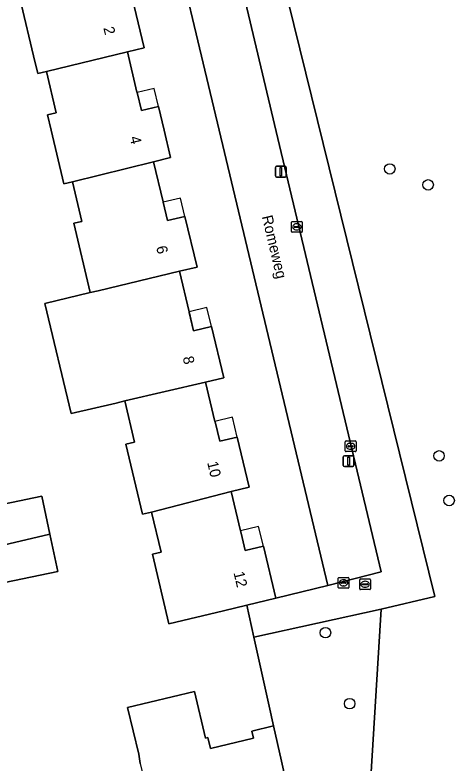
# Model space of a CAD drawing. Extents: x 162082 to 163401, y 388089 to 388636.
# Drawn here: x 163085.9 to 163126.9, y 388191.1 to 388260.7 of the extents above; entities that cross this region are included whole.
import ezdxf

# ---------------------------------------------------------------- set-up
doc = ezdxf.new("R2010")
doc.units = 0
for name, color, linetype in [('IMGEO_Boom', 7, 'Continuous'), ('IMGEO_Brandkraan', 7, 'Continuous'), ('IMGEO_Erf', 7, 'Continuous'), ('IMGEO_Groenvoorziening', 7, 'Continuous'), ('IMGEO_Kolk', 7, 'Continuous'), ('IMGEO_Lichtmast', 7, 'Continuous'), ('IMGEO_Openbare_ruimte_label', 7, 'Continuous'), ('IMGEO_Pand', 7, 'Continuous'), ('IMGEO_Pand_nummerreeks', 7, 'Continuous'), ('IMGEO_Pand_overbouw', 7, 'Continuous'), ('IMGEO_Rioolput', 7, 'Continuous'), ('IMGEO_Voetpad_open', 7, 'Continuous')]:
    doc.layers.add(name, color=color, linetype=linetype)

msp = doc.modelspace()

# ---------------------------------------------------------------- linework, layer by layer
at = {"layer": 'IMGEO_Boom'}
for centre in [(163120.816, 388246.389), (163124.382, 388244.905), (163125.404, 388219.69), (163126.337, 388215.536), (163114.83, 388203.236), (163117.084, 388196.634)]:
    msp.add_circle(centre, 0.489, dxfattribs=at)
at = {"layer": 'IMGEO_Brandkraan'}
for p, q in [((163116.016, 388207.452), (163116.016, 388208.304)), ((163116.091, 388208.378), (163116.943, 388208.378)), ((163116.504, 388208.158), (163116.529, 388208.158)), ((163117.017, 388208.304), (163117.017, 388207.452)), ((163116.943, 388207.378), (163116.091, 388207.378)), ((163116.275, 388207.872), (163116.275, 388207.884)), ((163116.713, 388207.835), (163116.315, 388207.835)), ((163116.318, 388207.921), (163116.716, 388207.921)), ((163116.527, 388207.598), (163116.502, 388207.598)), ((163116.759, 388207.884), (163116.759, 388207.872))]:
    msp.add_line(p, q, dxfattribs=at)
for points in [[(163116.016, 388207.452), (163116.016, 388208.304)], [(163116.091, 388208.378), (163116.943, 388208.378)], [(163117.017, 388208.304), (163117.017, 388207.452)], [(163116.943, 388207.378), (163116.091, 388207.378)]]:
    msp.add_lwpolyline(points, dxfattribs=at)
for centre, radius, start, end in [((163116.093, 388208.302), 0.0765, 91.55205, 178.44795), ((163116.093, 388208.302), 0.0765, 91.55205, 178.44795), ((163116.941, 388208.302), 0.0765, 1.55205, 88.44795), ((163116.941, 388208.302), 0.0765, 1.55205, 88.44795), ((163116.093, 388207.454), 0.0765, 181.55205, 268.44795), ((163116.093, 388207.454), 0.0765, 181.55205, 268.44795), ((163116.315, 388207.881), 0.0403, 85.87752, 175.75265), ((163116.312, 388207.871), 0.0366, 178.93798, 274.71019), ((163116.716, 388207.878), 0.043, 264.86636, 352.45326), ((163116.72, 388207.883), 0.0386, 1.73085, 96.63898), ((163116.941, 388207.454), 0.0765, 271.55205, 358.44795), ((163116.941, 388207.454), 0.0765, 271.55205, 358.44795)]:
    msp.add_arc(centre, radius, start, end, dxfattribs=at)
for centre, major_axis, ratio, start_param, end_param in [((163116.503, 388207.878), (-0.387, 0.002), 0.722429, 4.712389, 7.853982), ((163116.528, 388207.878), (-0.39, 0.002), 0.717154, 1.570796, 4.712389)]:
    msp.add_ellipse(centre, major_axis=major_axis, ratio=ratio, start_param=start_param, end_param=end_param, dxfattribs=at)
at = {"layer": 'IMGEO_Erf'}
for points in [[(163096.857, 388262.333), (163097.97, 388257.667), (163096.398, 388257.292), (163097.294, 388253.538), (163097.304, 388253.497), (163097.703, 388251.824), (163099.291, 388252.203), (163099.817, 388250), (163100.428, 388247.438), (163098.828, 388247.056), (163099.716, 388243.334), (163099.725, 388243.296), (163100.133, 388241.585), (163101.759, 388241.973), (163102.885, 388237.253), (163101.243, 388236.861), (163102.14, 388233.102), (163102.158, 388233.027), (163102.563, 388231.328), (163104.225, 388231.724), (163105.363, 388226.955), (163103.681, 388226.554), (163104.552, 388222.902), (163104.561, 388222.865), (163104.995, 388221.045), (163106.628, 388221.435), (163107.737, 388216.785), (163106.058, 388216.385), (163106.933, 388212.716), (163106.983, 388212.508), (163107.372, 388210.876), (163109.056, 388211.278), (163110.21, 388206.441), (163115.065, 388207.627), (163104.946, 388250), (163099.632, 388272.251)], [(163097.58, 388191.057), (163097.455, 388191.946), (163096.427, 388196.277), (163102.632, 388197.75), (163103.66, 388193.419), (163103.9, 388193.476), (163104.139, 388192.468), (163108.135, 388193.416), (163107.977, 388194.08), (163110.013, 388194.563), (163109.606, 388196.385), (163108.169, 388202.814), (163107.502, 388205.795), (163105.347, 388205.281), (163100.274, 388204.071), (163098.733, 388210.534), (163099.546, 388210.728), (163098.657, 388214.455), (163097.816, 388214.254), (163096.261, 388220.773), (163097.069, 388220.966), (163096.155, 388224.799), (163095.36, 388224.609), (163091.169, 388223.636), (163088.723, 388233.869), (163092.954, 388234.88), (163091.415, 388241.329), (163092.175, 388241.511), (163091.298, 388245.19), (163090.495, 388244.998), (163089.302, 388250), (163088.962, 388251.425), (163089.779, 388251.62), (163088.861, 388255.467), (163088.068, 388255.278), (163087.681, 388256.901), (163086.52, 388261.764)]]:
    msp.add_lwpolyline(points, dxfattribs=at)
msp.add_lwpolyline([(163088.436, 388215.95), (163089.188, 388212.398), (163089.922, 388208.937), (163084.989, 388207.891), (163084.278, 388211.25), (163083.503, 388214.904)], close=True, dxfattribs=at)
at = {"layer": 'IMGEO_Groenvoorziening'}
msp.add_lwpolyline([(163140.428, 388282.102), (163118.501, 388277.122), (163108.09, 388275.338), (163125.005, 388206.614), (163120.012, 388205.42), (163118.789, 388185.241), (163117.006, 388180.768), (163113.482, 388179.013), (163113.733, 388177.845), (163117.449, 388179.608), (163123.057, 388181.698), (163126.941, 388182.724)], dxfattribs=at)
for points in [[(163108.09, 388275.338), (163104.398, 388274.613), (163110.246, 388249.871), (163120.01, 388208.904), (163115.065, 388207.627), (163110.21, 388206.441), (163107.502, 388205.795), (163108.169, 388202.814), (163120.012, 388205.42), (163125.005, 388206.614)], [(163120.012, 388205.42), (163108.169, 388202.814), (163109.606, 388196.385), (163110.013, 388194.563), (163110.744, 388191.295), (163111.835, 388186.415), (163113.277, 388179.967), (163113.482, 388179.013), (163117.006, 388180.768), (163118.789, 388185.241)]]:
    msp.add_lwpolyline(points, close=True, dxfattribs=at)
at = {"layer": 'IMGEO_Kolk'}
for p, q in [((163111.746, 388241.498), (163112.598, 388241.498)), ((163111.671, 388240.572), (163111.671, 388241.424)), ((163111.93, 388240.992), (163111.93, 388241.004)), ((163112.368, 388240.955), (163111.97, 388240.955)), ((163111.973, 388241.041), (163112.371, 388241.041)), ((163112.159, 388241.278), (163112.184, 388241.278)), ((163112.414, 388241.004), (163112.414, 388240.992)), ((163112.672, 388241.424), (163112.672, 388240.572)), ((163112.598, 388240.498), (163111.746, 388240.498)), ((163112.182, 388240.718), (163112.157, 388240.718)), ((163116.675, 388220.159), (163116.675, 388221.011)), ((163116.75, 388221.085), (163117.602, 388221.085)), ((163116.934, 388220.579), (163116.934, 388220.591)), ((163116.977, 388220.628), (163117.375, 388220.628)), ((163117.163, 388220.865), (163117.188, 388220.865)), ((163117.418, 388220.591), (163117.418, 388220.579)), ((163117.676, 388221.011), (163117.676, 388220.159)), ((163117.602, 388220.085), (163116.75, 388220.085)), ((163117.372, 388220.542), (163116.974, 388220.542)), ((163117.186, 388220.305), (163117.161, 388220.305))]:
    msp.add_line(p, q, dxfattribs=at)
for points in [[(163111.746, 388241.498), (163112.598, 388241.498)], [(163111.671, 388240.572), (163111.671, 388241.424)], [(163112.672, 388241.424), (163112.672, 388240.572)], [(163112.598, 388240.498), (163111.746, 388240.498)], [(163116.675, 388220.159), (163116.675, 388221.011)], [(163116.75, 388221.085), (163117.602, 388221.085)], [(163117.676, 388221.011), (163117.676, 388220.159)], [(163117.602, 388220.085), (163116.75, 388220.085)]]:
    msp.add_lwpolyline(points, dxfattribs=at)
for centre, radius, start, end in [((163111.748, 388241.422), 0.0765, 91.55205, 178.44795), ((163111.748, 388241.422), 0.0765, 91.55205, 178.44795), ((163112.596, 388241.422), 0.0765, 1.55205, 88.44795), ((163112.596, 388241.422), 0.0765, 1.55205, 88.44795), ((163111.97, 388241.001), 0.0403, 85.87752, 175.75265), ((163111.967, 388240.991), 0.0366, 178.93798, 274.71019), ((163112.371, 388240.998), 0.043, 264.86636, 352.45326), ((163112.375, 388241.003), 0.0386, 1.73085, 96.63898), ((163111.748, 388240.574), 0.0765, 181.55205, 268.44795), ((163111.748, 388240.574), 0.0765, 181.55205, 268.44795), ((163112.596, 388240.574), 0.0765, 271.55205, 358.44795), ((163112.596, 388240.574), 0.0765, 271.55205, 358.44795), ((163116.752, 388221.009), 0.0765, 91.55205, 178.44795), ((163116.752, 388221.009), 0.0765, 91.55205, 178.44795), ((163116.974, 388220.588), 0.0403, 85.87752, 175.75265), ((163116.971, 388220.578), 0.0366, 178.93798, 274.71019), ((163117.375, 388220.585), 0.043, 264.86636, 352.45326), ((163117.379, 388220.59), 0.0386, 1.73085, 96.63898), ((163117.6, 388221.009), 0.0765, 1.55205, 88.44795), ((163117.6, 388221.009), 0.0765, 1.55205, 88.44795), ((163116.752, 388220.161), 0.0765, 181.55205, 268.44795), ((163116.752, 388220.161), 0.0765, 181.55205, 268.44795), ((163117.6, 388220.161), 0.0765, 271.55205, 358.44795), ((163117.6, 388220.161), 0.0765, 271.55205, 358.44795)]:
    msp.add_arc(centre, radius, start, end, dxfattribs=at)
for centre, major_axis, ratio, start_param, end_param in [((163112.158, 388240.998), (-0.387, 0.002), 0.722429, 4.712389, 7.853982), ((163112.183, 388240.998), (-0.39, 0.002), 0.717154, 1.570796, 4.712389), ((163117.162, 388220.585), (-0.387, 0.002), 0.722429, 4.712389, 7.853982), ((163117.187, 388220.585), (-0.39, 0.002), 0.717154, 1.570796, 4.712389)]:
    msp.add_ellipse(centre, major_axis=major_axis, ratio=ratio, start_param=start_param, end_param=end_param, dxfattribs=at)
at = {"layer": 'IMGEO_Lichtmast'}
for p, q in [((163110.183, 388245.733), (163110.183, 388246.533)), ((163110.183, 388246.533), (163110.183, 388245.733)), ((163110.283, 388246.633), (163111.073, 388246.633)), ((163111.073, 388246.633), (163110.283, 388246.633)), ((163111.173, 388246.533), (163111.173, 388245.733)), ((163111.173, 388245.733), (163111.173, 388246.533)), ((163111.073, 388245.633), (163110.283, 388245.633)), ((163110.283, 388245.633), (163111.073, 388245.633)), ((163116.493, 388218.806), (163116.493, 388219.606)), ((163116.493, 388219.606), (163116.493, 388218.806)), ((163116.593, 388219.706), (163117.383, 388219.706)), ((163117.383, 388219.706), (163116.593, 388219.706)), ((163117.483, 388219.606), (163117.483, 388218.806)), ((163117.483, 388218.806), (163117.483, 388219.606)), ((163117.383, 388218.706), (163116.593, 388218.706)), ((163116.593, 388218.706), (163117.383, 388218.706))]:
    msp.add_line(p, q, dxfattribs=at)
for points in [[(163110.603, 388246.508), (163110.753, 388246.508), (163110.753, 388245.758), (163110.603, 388245.758), (163110.603, 388246.508)], [(163116.913, 388219.581), (163117.063, 388219.581), (163117.063, 388218.831), (163116.913, 388218.831), (163116.913, 388219.581)]]:
    msp.add_lwpolyline(points, dxfattribs=at)
for centre, start, end in [((163110.283, 388246.533), 90, 180), ((163110.283, 388246.533), 90, 180), ((163111.073, 388246.533), 0, 90), ((163111.073, 388246.533), 360, 90), ((163110.283, 388245.733), 180, 270), ((163110.283, 388245.733), 180, 270), ((163111.073, 388245.733), 270, 0), ((163111.073, 388245.733), 270, 0), ((163116.593, 388219.606), 90, 180), ((163116.593, 388219.606), 90, 180), ((163117.383, 388219.606), 0, 90), ((163117.383, 388219.606), 360, 90), ((163116.593, 388218.806), 180, 270), ((163116.593, 388218.806), 180, 270), ((163117.383, 388218.806), 270, 0), ((163117.383, 388218.806), 270, 0)]:
    msp.add_arc(centre, 0.1, start, end, dxfattribs=at)
at = {"layer": 'IMGEO_Pand'}
for points in [[(163094.894, 388263.781), (163093.959, 388267.699), (163093.262, 388270.617), (163093.238, 388270.721), (163087.938, 388269.453), (163085.556, 388268.882), (163082.833, 388268.229), (163083.409, 388265.815), (163086.135, 388266.466), (163087.221, 388261.933), (163086.52, 388261.764), (163087.681, 388256.901), (163088.068, 388255.278), (163088.861, 388255.467), (163096.398, 388257.292), (163097.97, 388257.667), (163096.857, 388262.333), (163095.326, 388261.968), (163094.91, 388263.713)], [(163099.291, 388252.203), (163097.703, 388251.824), (163097.304, 388253.497), (163097.294, 388253.538), (163096.398, 388257.292), (163088.861, 388255.467), (163089.779, 388251.62), (163088.962, 388251.425), (163089.302, 388250), (163090.495, 388244.998), (163091.298, 388245.19), (163098.828, 388247.056), (163100.428, 388247.438), (163099.817, 388250)], [(163101.759, 388241.973), (163100.133, 388241.585), (163099.725, 388243.296), (163099.716, 388243.334), (163098.828, 388247.056), (163091.298, 388245.19), (163092.175, 388241.511), (163091.415, 388241.329), (163092.954, 388234.88), (163093.691, 388235.056), (163101.243, 388236.861), (163102.885, 388237.253)], [(163104.225, 388231.724), (163102.563, 388231.328), (163102.158, 388233.027), (163102.14, 388233.102), (163101.243, 388236.861), (163093.691, 388235.056), (163092.954, 388234.88), (163088.723, 388233.869), (163091.169, 388223.636), (163095.36, 388224.609), (163096.155, 388224.799), (163103.681, 388226.554), (163105.363, 388226.955)], [(163106.628, 388221.435), (163104.995, 388221.045), (163104.561, 388222.865), (163104.552, 388222.902), (163103.681, 388226.554), (163096.155, 388224.799), (163097.069, 388220.966), (163096.261, 388220.773), (163097.816, 388214.254), (163098.657, 388214.455), (163106.058, 388216.385), (163107.737, 388216.785)], [(163084.278, 388211.25), (163089.188, 388212.398), (163088.436, 388215.95), (163083.503, 388214.904)], [(163109.056, 388211.278), (163107.372, 388210.876), (163106.983, 388212.508), (163106.933, 388212.716), (163106.058, 388216.385), (163098.657, 388214.455), (163099.546, 388210.728), (163098.733, 388210.534), (163100.274, 388204.071), (163105.347, 388205.281), (163107.502, 388205.795), (163110.21, 388206.441)], [(163084.278, 388211.25), (163084.989, 388207.891), (163089.922, 388208.937), (163089.188, 388212.398)], [(163110.744, 388191.295), (163110.013, 388194.563), (163107.977, 388194.08), (163108.135, 388193.416), (163104.139, 388192.468), (163103.9, 388193.476), (163103.66, 388193.419), (163102.632, 388197.75), (163096.427, 388196.277), (163097.455, 388191.946), (163097.58, 388191.057), (163099.385, 388183.49), (163099.75, 388181.954), (163104.468, 388183.074), (163104.11, 388184.582), (163105.863, 388184.998), (163105.908, 388185.009), (163109.905, 388185.957), (163111.835, 388186.415)]]:
    msp.add_lwpolyline(points, close=True, dxfattribs=at)
at = {"layer": 'IMGEO_Pand_overbouw'}
for points in [[(163098.891, 388253.876), (163097.304, 388253.497), (163097.703, 388251.824), (163099.291, 388252.203)], [(163101.335, 388243.68), (163099.725, 388243.296), (163100.133, 388241.585), (163101.759, 388241.973)], [(163103.802, 388233.498), (163102.14, 388233.102), (163102.563, 388231.328), (163104.225, 388231.724)], [(163106.185, 388223.292), (163104.552, 388222.902), (163104.995, 388221.045), (163106.628, 388221.435)], [(163108.617, 388213.117), (163106.933, 388212.716), (163107.372, 388210.876), (163109.056, 388211.278)]]:
    msp.add_lwpolyline(points, close=True, dxfattribs=at)
at = {"layer": 'IMGEO_Rioolput'}
for p, q in [((163118.023, 388207.314), (163118.023, 388208.166)), ((163118.098, 388208.24), (163118.95, 388208.24)), ((163119.024, 388208.166), (163119.024, 388207.314)), ((163118.282, 388207.734), (163118.282, 388207.746)), ((163118.72, 388207.697), (163118.322, 388207.697)), ((163118.325, 388207.783), (163118.723, 388207.783)), ((163118.534, 388207.46), (163118.509, 388207.46)), ((163118.511, 388208.02), (163118.536, 388208.02)), ((163118.766, 388207.746), (163118.766, 388207.734)), ((163118.95, 388207.24), (163118.098, 388207.24))]:
    msp.add_line(p, q, dxfattribs=at)
for points in [[(163118.023, 388207.314), (163118.023, 388208.166)], [(163118.098, 388208.24), (163118.95, 388208.24)], [(163119.024, 388208.166), (163119.024, 388207.314)], [(163118.95, 388207.24), (163118.098, 388207.24)]]:
    msp.add_lwpolyline(points, dxfattribs=at)
for centre, radius, start, end in [((163118.1, 388208.164), 0.0765, 91.55205, 178.44795), ((163118.1, 388208.164), 0.0765, 91.55205, 178.44795), ((163118.948, 388208.164), 0.0765, 1.55205, 88.44795), ((163118.948, 388208.164), 0.0765, 1.55205, 88.44795), ((163118.322, 388207.743), 0.0403, 85.87752, 175.75265), ((163118.319, 388207.733), 0.0366, 178.93798, 274.71019), ((163118.723, 388207.74), 0.043, 264.86636, 352.45326), ((163118.727, 388207.745), 0.0386, 1.73085, 96.63898), ((163118.1, 388207.316), 0.0765, 181.55205, 268.44795), ((163118.1, 388207.316), 0.0765, 181.55205, 268.44795), ((163118.948, 388207.316), 0.0765, 271.55205, 358.44795), ((163118.948, 388207.316), 0.0765, 271.55205, 358.44795)]:
    msp.add_arc(centre, radius, start, end, dxfattribs=at)
for centre, major_axis, ratio, start_param, end_param in [((163118.51, 388207.74), (-0.387, 0.002), 0.722429, 4.712389, 7.853982), ((163118.535, 388207.74), (-0.39, 0.002), 0.717154, 1.570796, 4.712389)]:
    msp.add_ellipse(centre, major_axis=major_axis, ratio=ratio, start_param=start_param, end_param=end_param, dxfattribs=at)
at = {"layer": 'IMGEO_Voetpad_open'}
msp.add_lwpolyline([(163101.722, 388285.92), (163096.766, 388284.725), (163097.816, 388280.256), (163098.858, 388276.026), (163099.632, 388272.251), (163104.946, 388250), (163115.065, 388207.627), (163120.01, 388208.904), (163110.246, 388249.871), (163104.398, 388274.613), (163104.22, 388275.387)], close=True, dxfattribs=at)

# ---------------------------------------------------------------- texts
at = {"layer": 'IMGEO_Openbare_ruimte_label'}
msp.add_text('Romeweg', height=1, rotation=283.35534, dxfattribs=at).set_placement((163108.907, 388241.955))
at = {"layer": 'IMGEO_Pand_nummerreeks'}
for s, rotation, p in [('2', 283.41846, (163094.159, 388259.509)), ('4', 283.41846, (163096.605, 388249.327)), ('6', 283.41846, (163099.067, 388239.12)), ('8', 283.41846, (163101.54, 388228.842)), ('10', 283.41273, (163103.822, 388219.062)), ('12', 283.41846, (163106.27, 388208.818))]:
    msp.add_text(s, height=1, rotation=rotation, dxfattribs=at).set_placement(p)

doc.saveas('drawing.dxf')
